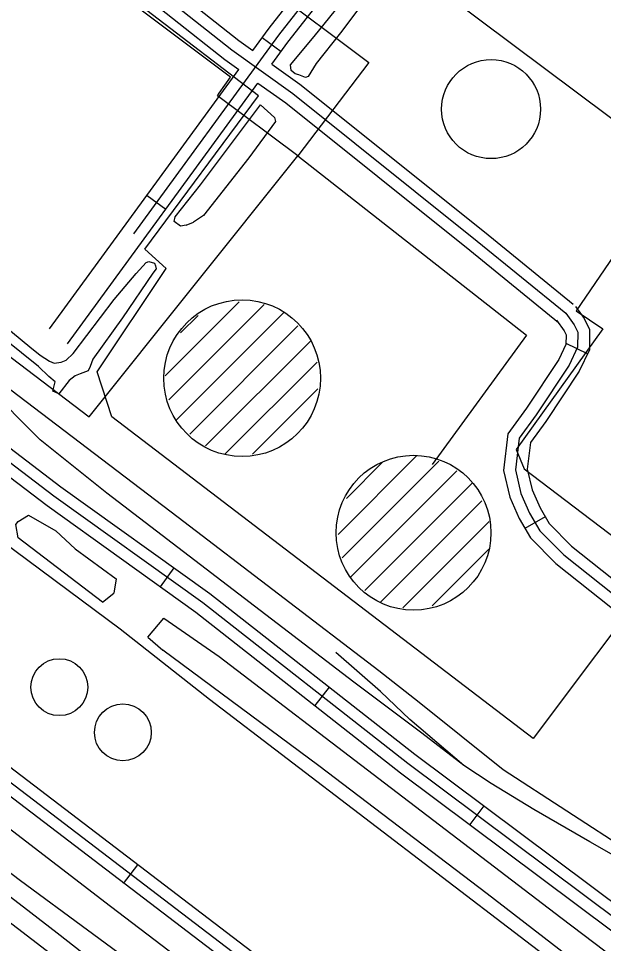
# Model space of a CAD drawing. Extents: x 3324104 to 3361979, y 612876 to 638273.
# Drawn here: x 3354877 to 3355626, y 632230 to 633414 of the extents above; entities that cross this region are included whole.
import ezdxf

# ---------------------------------------------------------------- set-up
doc = ezdxf.new("R2010")
doc.units = 0
for name, color, linetype in [('V-DOMW-TANK', 7, 'Continuous'), ('V-RAIL-TRAK', 7, 'Continuous'), ('V-ROAD-CNTR', 7, 'Continuous'), ('V-SITE-OTLN', 7, 'Continuous'), ('V-TOPO-SHOR', 7, 'Continuous'), ('V-UTIL-LINE', 7, 'Continuous')]:
    doc.layers.add(name, color=color, linetype=linetype)

msp = doc.modelspace()

# ---------------------------------------------------------------- linework, layer by layer
at = {"layer": 'V-DOMW-TANK'}
for p, q in [((3355064.685833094, 632956.510060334), (3355159.49264348, 633051.3168707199)), ((3355069.413823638, 632925.88212159), (3355191.345579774, 633047.8148777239)), ((3355079.3088038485, 632900.42217251), (3355216.31752983, 633037.43189849)), ((3355084.494793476, 633011.673950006), (3355106.74774897, 633033.9269055)), ((3355096.165770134, 632881.924209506), (3355234.675493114, 633020.4339324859)), ((3355116.520729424, 632866.924239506), (3355251.183460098, 633001.585970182)), ((3355141.6946790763, 632856.7422598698), (3355259.123444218, 632974.171025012)), ((3355176.684609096, 632856.3772605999), (3355260.1384421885, 632939.8310936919)), ((3355286.101390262, 632753.6624660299), (3355386.543189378, 632854.1042651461)), ((3355291.2983798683, 632723.504526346), (3355415.151132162, 632847.356278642)), ((3355296.6993690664, 632799.6153741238), (3355343.4732755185, 632846.389280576)), ((3355302.391357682, 632699.241574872), (3355438.2590859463, 632835.1093031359)), ((3355320.451321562, 632681.946609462), (3355457.774046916, 632819.269334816)), ((3355340.5422813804, 632666.681639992), (3355470.34202178, 632796.4813803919)), ((3355368.909224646, 632659.6936539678), (3355479.519003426, 632770.3034327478)), ((3355406.6611491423, 632662.090649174), (3355479.1080042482, 632734.5375042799))]:
    msp.add_line(p, q, dxfattribs=at)
for centre, radius in [((3355482.0473470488, 633297.942105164), 63.35495932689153), ((3355163.2477902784, 632953.5509308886), 100.3272048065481), ((3355382.7568924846, 632755.7585919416), 99.08836119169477), ((3354929.2410999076, 632558.0637223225), 36.4386321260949), ((3355010.48677572, 632500.1842128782), 36.38282482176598)]:
    msp.add_circle(centre, radius, dxfattribs=at)
at = {"layer": 'V-RAIL-TRAK'}
for points in [[(3354994.8000000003, 632277.343), (3354794.9390000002, 632430.505), (3354624.3740000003, 632561.778), (3354457.47, 632688.731), (3354410.4620000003, 632724.4890000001), (3354061.745, 632990.547), (3353708.9080000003, 633260.785), (3353584.803, 633355.677), (3353460.9620000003, 633450.366), (3353377.392, 633514.268), (3353092.648, 633732.826), (3352746.663, 633994.024), (3352512.14, 634175.561)], [(3355447.1010000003, 632457.956), (3355393.298, 632499.017), (3355306.292, 632564.428), (3354990.186, 632806.477), (3354904.536, 632874.55), (3354872.716, 632906.835), (3354857.475, 632922.975), (3354791.765, 632978.214), (3354753.259, 633009.215), (3354727.392, 633033.444), (3354665.719, 633092.66), (3354622.557, 633126.366), (3354528.237, 633195.839), (3354437.211, 633266.247), (3354416.676, 633282.131), (3354188.215, 633455.425)], [(3355660.4020000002, 632346.588), (3355497.494, 632452.263), (3355389.9390000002, 632538.527), (3355338.145, 632578.973), (3355081.137, 632775.179), (3354838.068, 632959.931), (3354736.475, 633039.474), (3354665.719, 633092.66)], [(3354879.407, 632310.3470000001), (3354590.608, 632529.034), (3354412.895, 632646.176), (3354229.167, 632774.778), (3354150.028, 632829.304)], [(3355447.1010000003, 632457.956), (3355377.933, 632516.732), (3355340.432, 632552.398), (3355283.1010000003, 632602.3690000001)], [(3354959.826, 632217.179), (3354926.184, 632243.193), (3354892.6720000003, 632269.375), (3354844.173, 632306.312), (3354827.163, 632318.475), (3354810.302, 632330.843), (3354793.594, 632343.42), (3354777.042, 632356.199), (3354760.648, 632369.182), (3354753.103, 632375.223), (3354745.452, 632381.126), (3354737.702, 632386.889), (3354721.828, 632399.14), (3354706.001, 632411.461), (3354690.225, 632423.849), (3354674.507, 632436.305), (3354641.97, 632461.905), (3354609.311, 632487.3470000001), (3354576.526, 632512.63), (3354557.697, 632526.495), (3354538.989, 632540.522), (3354520.401, 632554.71), (3354501.934, 632569.06), (3354483.594, 632583.571)], [(3356244.77, 631902.713), (3356234.079, 631908.916), (3356189.623, 631934.727), (3356156.028, 631953.118), (3356118.556, 631981.17), (3356060.821, 632025.822), (3355972.6580000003, 632092.698), (3355862.3880000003, 632178.5700000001), (3355721.557, 632286.041), (3355665.9050000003, 632327.4230000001), (3355608.643, 632359.964), (3355536.764, 632401.4230000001), (3355482.009, 632434.681), (3355447.1010000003, 632457.956)], [(3355604.1, 631755.99), (3355495.935, 631838.463), (3355354.357, 631946.833), (3355330.123, 631965.623), (3355305.756, 631984.242), (3355281.256, 632002.684), (3355256.6240000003, 632020.954), (3355233.597, 632039.97), (3355210.407, 632058.785), (3355187.056, 632077.399), (3355142.895, 632111.803), (3355118.544, 632130.434), (3355084.146, 632158.1680000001), (3355051.1380000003, 632183.6900000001), (3354879.407, 632310.3470000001)], [(3355604.1, 631755.99), (3355495.935, 631838.463), (3355354.357, 631946.833), (3355330.123, 631965.623), (3355305.756, 631984.242), (3355281.256, 632002.684), (3355256.6240000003, 632020.954), (3355233.597, 632039.97), (3355210.407, 632058.785), (3355187.056, 632077.399), (3355142.895, 632111.803), (3355118.544, 632130.434), (3355084.146, 632158.1680000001), (3355051.1380000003, 632183.6900000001), (3354879.407, 632310.3470000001)], [(3355604.1, 631813.848), (3355580.241, 631830.8690000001), (3355544.899, 631858.255), (3355497.0640000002, 631895.072), (3355450.754, 631930.064), (3355381.288, 631982.702), (3355308.7770000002, 632038.6900000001), (3355227.733, 632100.761), (3355178.012, 632138.0650000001), (3355116.346, 632184.9230000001), (3354994.8000000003, 632277.343)]]:
    msp.add_lwpolyline(points, dxfattribs=at)
at = {"layer": 'V-ROAD-CNTR'}
for p, q in [((3355188.884584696, 633389.470194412), (3355213.110536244, 633371.7752298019)), ((3355041.431879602, 633187.5845981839), (3355065.6588311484, 633169.8906335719)), ((3355605.5247514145, 632984.9640034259), (3355578.3958056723, 632997.7699778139)), ((3355551.3588597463, 632776.318420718), (3355525.384911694, 632761.3074507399)), ((3355075.9358105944, 632710.939551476), (3355058.450845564, 632686.5616002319)), ((3355274.6724131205, 632558.289856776), (3355256.170450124, 632534.6739040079)), ((3355472.7340169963, 632406.332160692), (3355454.780052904, 632382.29820876)), ((3355011.460939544, 632306.9243595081), (3355029.650903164, 632330.7813117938))]:
    msp.add_line(p, q, dxfattribs=at)
for points in [[(3352892.758176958, 635096.3707806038), (3352992.815976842, 635041.151891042), (3353182.5515973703, 634895.7211819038), (3353354.5072534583, 634748.9354754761), (3353438.82608482, 634686.254600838), (3353843.7952748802, 634371.5262302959), (3353920.754120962, 634314.868343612), (3354145.726671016, 634144.94468346), (3354269.488423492, 634052.6908679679), (3354365.761230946, 633970.008033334), (3354705.6285512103, 633717.741537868), (3354798.8313648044, 633648.3896765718), (3355016.481929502, 633479.5140143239), (3355149.9176626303, 633373.670226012), (3355228.120506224, 633317.9763373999), (3355464.206034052, 633129.06671522), (3355577.790806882, 633036.615900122)], [(3356918.1551261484, 631127.3457186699), (3356867.547227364, 631117.9547374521), (3356827.420307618, 631115.712741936), (3356798.661365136, 631115.164743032), (3356755.8174508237, 631119.611734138), (3356710.2685419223, 631125.107723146), (3356666.2816298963, 631131.6687100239), (3356628.782704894, 631145.30568275), (3356597.117768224, 631155.9036615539), (3356562.3848376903, 631174.1246251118), (3356522.1589181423, 631193.996585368), (3356492.3489777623, 631215.9205415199), (3356448.7180650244, 631245.7514818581), (3355941.5420793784, 631632.183708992), (3355430.249101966, 632025.3489226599), (3354657.64364718, 632614.4147445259), (3353438.3280858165, 633547.697877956), (3352398.0321664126, 634341.2482908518)], [(3352388.9351846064, 634329.322314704), (3353429.22110403, 633535.778901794), (3354648.537665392, 632602.4947683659), (3355421.130120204, 632013.43894648), (3355932.4250976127, 631620.2727328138), (3356439.934082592, 631233.5865061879), (3356483.6699951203, 631203.683565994), (3356514.333933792, 631181.1316110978), (3356555.5778513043, 631160.7566518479), (3356591.2157800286, 631142.0616892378), (3356623.8377147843, 631131.1427110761), (3356662.57463731, 631117.0557392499), (3356708.263545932, 631110.2407528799), (3356754.1444541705, 631104.7047639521), (3356798.027366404, 631100.149773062), (3356827.982306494, 631100.7207719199), (3356869.341223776, 631103.031767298), (3356920.8921206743, 631112.5977481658)], [(3354766.164430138, 633691.393590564), (3354807.907346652, 633660.333652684), (3355025.740910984, 633491.3159907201), (3355158.9356445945, 633385.6632020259), (3355176.8076088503, 633372.9352274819)], [(3355176.8076088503, 633372.9352274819), (3355197.8965666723, 633401.809169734), (3355430.2641019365, 633697.867577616)], [(3355442.0640783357, 633688.606596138), (3355209.856542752, 633392.7521878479), (3355024.054914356, 633138.360696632)], [(3355201.246559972, 633355.53126229), (3355221.8165188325, 633383.6952059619), (3355453.864054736, 633679.3456146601)], [(3354747.586467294, 633667.8236377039), (3354789.755382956, 633636.44570046), (3355007.22294802, 633467.7120379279), (3355140.899680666, 633361.6772499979), (3355159.1116442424, 633348.7052759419)], [(3354916.7899543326, 633016.9302139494), (3355159.1116442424, 633348.7052759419)], [(3355201.246559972, 633355.53126229), (3355237.1644881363, 633329.9513134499), (3355473.626015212, 633140.739691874), (3355587.2597879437, 633048.249876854)], [(3354939.755085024, 632997.5095107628), (3355183.549595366, 633331.3023107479)], [(3355183.549595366, 633331.3023107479), (3355219.076524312, 633306.0013613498), (3355454.786052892, 633117.393738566), (3355568.32182582, 633024.98192339)], [(3354440.3740817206, 633195.477582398), (3354595.226772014, 633073.3048267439), (3354743.6814751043, 632957.4740584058), (3354931.24809997, 632814.7143439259), (3355121.960718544, 632677.929617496), (3355384.478193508, 632472.2640288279), (3355654.9496525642, 632270.2084329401), (3355853.7962548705, 632116.670740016), (3356020.3429217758, 631989.2689948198), (3356157.474647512, 631898.2301768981), (3356178.334605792, 631895.5211823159), (3356203.394555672, 631905.268162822), (3356249.469463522, 631948.4670764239), (3356354.054254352, 632100.9987713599)], [(3356374.4732135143, 632104.254764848), (3356260.918440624, 631938.6400960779), (3356211.5365393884, 631892.340188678), (3356180.2016020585, 631880.1532130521), (3356152.0846582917, 631883.80420575), (3356011.627939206, 631977.050019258), (3355844.6552731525, 632104.7777638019), (3355645.8766707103, 632258.262456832), (3355375.3632117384, 632460.3500526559), (3355112.959736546, 632665.9256415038), (3354922.3331178, 632802.6493680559), (3354734.525493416, 632945.5930821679), (3354585.9677905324, 633061.5038503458), (3354431.0831003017, 633183.7016059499)], [(3354421.792118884, 633171.9256295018), (3354576.7088090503, 633049.7028739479), (3354725.369511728, 632933.7121059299), (3354913.4181356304, 632790.5843921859), (3355103.9587545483, 632653.9216655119), (3355366.2482299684, 632448.4360764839), (3355636.8036888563, 632246.3164807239), (3355835.5142914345, 632092.8847875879), (3356002.912956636, 631964.8310436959), (3356146.694669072, 631869.378234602), (3356182.068598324, 631864.785243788), (3356219.6785231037, 631879.4122145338), (3356272.367417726, 631928.8131157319), (3356377.90520665, 632082.7358078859)], [(3355589.9637825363, 633045.3808825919), (3355601.15676015, 633029.835913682), (3355608.1507461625, 633016.0619412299), (3355607.8517467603, 632989.8919935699), (3355595.00677245, 632962.681047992), (3355551.960858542, 632898.1851769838), (3355532.3378977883, 632871.183230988), (3355528.42190562, 632837.2392988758), (3355534.4698935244, 632810.8323516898), (3355544.7418729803, 632787.7693978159), (3355556.442849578, 632767.52243831), (3355585.128792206, 632738.7584958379), (3355981.343999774, 632424.1771250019), (3356374.7622129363, 632122.926727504)], [(3355565.6178312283, 633027.8509176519), (3355575.45681155, 633014.1859449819), (3355578.068806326, 633009.043955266), (3355577.9278066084, 632996.779979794), (3355568.822824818, 632977.4910183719), (3355527.3409077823, 632915.33714268), (3355503.4379555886, 632882.4472084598), (3355498.029966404, 632835.5613022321), (3355505.8779507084, 632801.29237077), (3355517.977926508, 632774.1234251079), (3355532.4308976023, 632749.114475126), (3355565.1148322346, 632716.3445406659), (3355962.8960366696, 632400.519172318), (3356354.054254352, 632100.9987713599)], [(3355577.790806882, 633036.615900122), (3355588.3067858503, 633022.010929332), (3355593.109776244, 633012.5529482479), (3355592.889776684, 632993.335986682), (3355581.914798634, 632970.0860331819), (3355539.650883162, 632906.761159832), (3355517.8879266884, 632876.815219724), (3355513.2259360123, 632836.400300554), (3355520.1739221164, 632806.0623612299), (3355531.359899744, 632780.9464114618), (3355544.43687359, 632758.318456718), (3355575.12181222, 632727.5515182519), (3355972.120018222, 632412.3481486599), (3356882.6171972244, 631715.1555430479), (3357344.495273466, 631367.341238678), (3357364.575233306, 631354.0702652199), (3357376.9282086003, 631347.506278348), (3357393.117176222, 631340.3652926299), (3357408.2531459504, 631337.357298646), (3357420.0601223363, 631337.257298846), (3357629.1687041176, 631337.4232985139), (3357692.56257733, 631341.914289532), (3357745.9724705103, 631347.4872783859), (3357788.013386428, 631350.1652730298)], [(3356923.6291152, 631097.8497776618), (3356871.135220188, 631088.1087971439), (3356828.54430537, 631085.728801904), (3356797.393367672, 631085.134803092), (3356752.471457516, 631089.797793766), (3356706.258549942, 631095.373782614), (3356658.867644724, 631102.442768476), (3356618.892724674, 631116.9797394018), (3356585.313791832, 631128.2197169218), (3356548.770864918, 631147.3886785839), (3356506.508949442, 631168.266636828), (3356474.991012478, 631191.4465904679), (3356431.1501001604, 631221.4215305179), (3355923.308115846, 631608.361756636), (3355412.011138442, 632001.5289703), (3354805.402351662, 632464.032045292)], [(3355609.1267442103, 631652.8096677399), (3355440.7330809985, 631787.081399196), (3355438.0770863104, 631795.4293824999), (3355428.770104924, 631817.765337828), (3355413.47213552, 631836.68929998), (3354728.295505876, 632361.950249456)]]:
    msp.add_lwpolyline(points, dxfattribs=at)
at = {"layer": 'V-SITE-OTLN'}
for points in [[(3352559.625, 634494.721), (3353467.182, 633804.738), (3353873.37, 633496.9890000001), (3354233.14, 633224.59), (3354687.045, 632870.501), (3355006.928, 632632.759), (3355121.593, 632542.686), (3355618.557, 632162.887)], [(3355383.103, 633475.9890000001), (3355717.721, 633225.348), (3355590.778, 633039.959), (3355625.113, 633016.938), (3355514.267, 632862.484), (3355524.437, 632837.5700000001), (3355696.682, 632706.582), (3355535.72, 632492.459), (3354996.342, 632904.216), (3354977.4390000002, 632961.629), (3355066.043, 633094.164), (3355038.619, 633118.5160000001), (3355184.272, 633314.809), (3354754.694, 633642.958), (3354481.4930000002, 633306.478), (3354469.895, 633292.16), (3354455.086, 633270.042), (3354445.897, 633259.527), (3354440.332, 633253.359), (3354205.615, 633428.964), (3354187.468, 633400.804), (3354063.904, 633489.344)]]:
    msp.add_lwpolyline(points, dxfattribs=at)
at = {"layer": 'V-TOPO-SHOR'}
for p, q in [((3355289.017, 633395.578), (3355258.0130000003, 633356.402)), ((3355091.553, 633149.263), (3355100.931, 633153.201)), ((3354999.373, 633054.438), (3355027.664, 633087.622)), ((3354984.3880000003, 632666.721), (3354998.957, 632678.268)), ((3355042.491, 632622.071), (3355061.7490000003, 632605.247))]:
    msp.add_line(p, q, dxfattribs=at)
for points in [[(3355258.0130000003, 633356.402), (3355247.875, 633339.78), (3355244.5270000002, 633338.469), (3355235.87, 633341.871), (3355231.204, 633343.241), (3355225.892, 633347.2880000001), (3355225.278, 633354.638), (3355255.594, 633391.1460000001), (3355361.396, 633521.931), (3355473.401, 633679.384), (3355476.065, 633678.6950000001), (3355487.3850000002, 633673.938), (3355492.044, 633671.9), (3355487.276, 633659.248), (3355417.146, 633566.2660000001), (3355289.017, 633395.578)], [(3355091.553, 633149.263), (3355084.199, 633147.981), (3355076.23, 633154.049), (3355077.609, 633160.05), (3355109.965, 633201.2170000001), (3355186.841, 633303.498), (3355204.752, 633287.339), (3355206.049, 633281.988), (3355171.653, 633235.492), (3355113.682, 633161.7880000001), (3355100.931, 633153.201)], [(3355027.664, 633087.622), (3355040.454, 633101.555), (3355043.8000000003, 633102.865), (3355051.132, 633100.807), (3355052.443, 633097.459), (3355053.082, 633093.449), (3355049.037, 633088.134), (3355009.8850000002, 633030.991), (3354972.102, 632977.841), (3354968.696, 632968.517), (3354965.984, 632963.194), (3354955.9390000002, 632959.262), (3354949.242, 632956.638), (3354941.853, 632950.683), (3354928.3710000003, 632933.416), (3354921.049, 632936.81), (3354923.808, 632948.811), (3354915.843, 632955.547), (3354902.58, 632968.33), (3354745.23, 633094.358)], [(3354831.67, 633042.976), (3354891.415, 632993.789), (3354904.6920000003, 632983.008), (3354916.656, 632975.574), (3354922.649, 632972.86), (3354931.338, 632974.132), (3354938.035, 632976.754), (3354946.7800000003, 632985.372), (3354999.373, 633054.438)], [(3354984.3880000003, 632666.721), (3354876.552, 632749.227), (3354873.4050000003, 632766.398), (3354876.321, 632770.129), (3354889.881, 632778.198), (3354924.85, 632758.072), (3354949.377, 632735.034), (3355001.892, 632696.761), (3354998.957, 632678.268)], [(3355042.491, 632622.071), (3355062.965, 632646.471), (3355133.757, 632597.403), (3355338.3310000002, 632441.333), (3355571.291, 632263.458), (3355809.185, 632083.121)], [(3355699.84, 632121.622), (3355476.825, 632293.353), (3355261.464, 632457.4010000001), (3355061.7490000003, 632605.247)]]:
    msp.add_lwpolyline(points, dxfattribs=at)
at = {"layer": 'V-UTIL-LINE'}
for points in [[(3352627.009, 634485.907), (3352647.5300000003, 634469.2440000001), (3352668.372, 634496.613), (3353110.38, 634156.236), (3353801.467, 633626.883), (3354284.555, 633258.681), (3354649.9760000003, 632983.539), (3354659.538, 632973.835), (3354733.151, 633066.876), (3354738.736, 633077.845), (3354967.285, 632904.16), (3355234.661, 633238.025)], [(3354874.74, 633762.944), (3354852.558, 633732.908), (3354981.566, 633635.88), (3355026.585, 633691.831), (3355097.589, 633640.525), (3355086.497, 633625.507), (3355104.22, 633608.906), (3355063.33, 633554.2980000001), (3355325.441, 633357.469), (3355234.661, 633238.025), (3355131.588, 633314.958), (3355133.671, 633318.377), (3355148.234, 633338.859), (3354775.539, 633618.167), (3354625.789, 633411.991)], [(3355234.661, 633238.025), (3355527.482, 633008.8250000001), (3355406.548, 632843.1950000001)]]:
    msp.add_lwpolyline(points, dxfattribs=at)

doc.saveas('drawing.dxf')
